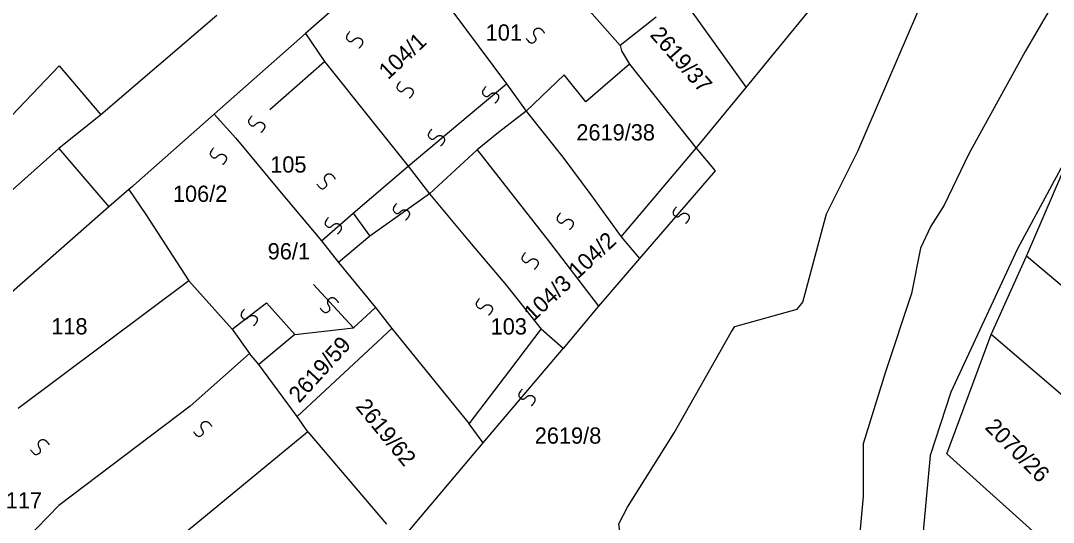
# Model space of a CAD drawing. Extents: x -581999 to -572728, y -1219553 to -1212032.
# Drawn here: x -577382.6 to -577255.6, y -1215860.4 to -1215798.7 of the extents above; entities that cross this region are included whole.
import ezdxf

# ---------------------------------------------------------------- set-up
doc = ezdxf.new("R2010")
doc.units = 0
for name, color, linetype in [('Vrstva 1', 7, 'Continuous'), ('Vrstva 2', 7, 'Continuous'), ('Vrstva 4', 7, 'Continuous'), ('Vrstva 6', 7, 'Continuous')]:
    doc.layers.add(name, color=color, linetype=linetype)

msp = doc.modelspace()

# ---------------------------------------------------------------- linework, layer by layer
at = {"layer": 'Vrstva 1'}
for p, q in [((-577372.798, -1215810.256), (-577377.931, -1215814.364)), ((-577252.398, -1215812.51), (-577260.049, -1215826.725)), ((-577377.931, -1215814.364), (-577371.779, -1215821.535)), ((-577326.486, -1215814.557), (-577317.582, -1215825.918)), ((-577341.73, -1215822.329), (-577334.981, -1215816.568)), ((-577258.926, -1215827.627), (-577254.595, -1215817.545)), ((-577369.32, -1215819.428), (-577371.779, -1215821.535)), ((-577368.906, -1215819.069), (-577369.32, -1215819.428)), ((-577371.779, -1215821.535), (-577397.14, -1215843.8)), ((-577341.73, -1215822.329), (-577339.701, -1215825.151)), ((-577317.582, -1215825.918), (-577311.567, -1215833.789)), ((-577308.766, -1215825.233), (-577306.514, -1215827.921)), ((-577260.049, -1215826.725), (-577268.232, -1215844.331)), ((-577306.514, -1215827.921), (-577311.567, -1215833.789)), ((-577263.258, -1215837.258), (-577258.926, -1215827.627)), ((-577235.824, -1215847.19), (-577258.926, -1215827.627)), ((-577311.567, -1215833.789), (-577315.899, -1215838.981)), ((-577341.719, -1215836.431), (-577338.992, -1215833.949)), ((-577348.938, -1215837.259), (-577341.719, -1215836.431)), ((-577348.938, -1215837.259), (-577353.357, -1215840.947)), ((-577348.624, -1215847.343), (-577336.986, -1215836.507)), ((-577322.467, -1215841.698), (-577318.611, -1215836.585)), ((-577315.899, -1215838.981), (-577318.611, -1215836.585)), ((-577268.711, -1215851.92), (-577263.258, -1215837.258)), ((-577242.081, -1215855.467), (-577263.258, -1215837.258)), ((-577353.357, -1215840.947), (-577354.48, -1215839.593)), ((-577348.624, -1215847.343), (-577353.357, -1215840.947)), ((-577327.482, -1215848.242), (-577322.467, -1215841.698)), ((-577268.232, -1215844.331), (-577270.798, -1215852.156)), ((-577347.341, -1215849.224), (-577348.624, -1215847.343)), ((-577325.765, -1215850.568), (-577327.482, -1215848.242)), ((-577335.873, -1215862.607), (-577325.765, -1215850.568)), ((-577270.798, -1215852.156), (-577272.082, -1215866.302)), ((-577251.386, -1215867.506), (-577268.711, -1215851.92))]:
    msp.add_line(p, q, dxfattribs=at)
for points in [[(-577305.385, -1215870.733), (-577308.825, -1215862.429), (-577309.08, -1215860.544), (-577308.001, -1215858.482), (-577302.257, -1215849.342), (-577295.249, -1215836.973), (-577294.801, -1215836.257), (-577287.143, -1215834.12), (-577286.449, -1215833.27), (-577283.539, -1215822.417), (-577279.669, -1215814.706), (-577271.026, -1215794.561), (-577265.533, -1215783.174), (-577255.192, -1215761.794), (-577247.368, -1215747.267), (-577241.976, -1215738.031), (-577230.103, -1215715.472)], [(-577206.203, -1215721.947), (-577217.662, -1215737.874), (-577230.841, -1215755.888), (-577238.796, -1215767.211), (-577244.547, -1215777.162), (-577253.354, -1215792.582), (-577259.084, -1215802.465), (-577266.025, -1215815.04), (-577269.073, -1215821.361), (-577270.678, -1215823.919), (-577271.961, -1215826.628), (-577273.084, -1215832.195), (-577276.293, -1215841.827), (-577279.02, -1215850.705), (-577279.02, -1215857.176), (-577279.822, -1215866.055), (-577281.106, -1215872.074), (-577280.624, -1215881.705), (-577279.501, -1215889.681), (-577277.255, -1215898.559), (-577276.293, -1215902.622), (-577274.207, -1215909.244), (-577270.036, -1215917.069), (-577267.937, -1215923.934)], [(-577335.384, -1215789.498), (-577347.59, -1215800.224)], [(-577317.666, -1215791.734), (-577308.921, -1215801.701)], [(-577333.079, -1215792.687), (-577322.877, -1215806.43), (-577320.481, -1215809.79)], [(-577293.423, -1215806.882), (-577283.744, -1215795.035)], [(-577301.1, -1215796.087), (-577293.423, -1215806.882)], [(-577358.503, -1215798.03), (-577372.798, -1215810.256)], [(-577304.499, -1215798.232), (-577308.921, -1215801.701)], [(-577347.59, -1215800.224), (-577358.825, -1215810.139)], [(-577347.59, -1215800.224), (-577345.29, -1215803.7)], [(-577308.921, -1215801.701), (-577308.756, -1215802.364), (-577307.749, -1215804.024)], [(-577345.29, -1215803.7), (-577339.405, -1215811.008)], [(-577307.749, -1215804.024), (-577313.146, -1215808.622), (-577315.789, -1215805.328)], [(-577307.749, -1215804.024), (-577299.561, -1215814.322)], [(-577315.789, -1215805.328), (-577320.481, -1215809.79)], [(-577299.561, -1215814.322), (-577293.423, -1215806.882)], [(-577320.481, -1215809.79), (-577323.882, -1215812.433)], [(-577320.481, -1215809.79), (-577315.942, -1215815.435)], [(-577358.825, -1215810.139), (-577368.748, -1215818.929)], [(-577358.825, -1215810.139), (-577356.181, -1215813.118)], [(-577339.405, -1215811.008), (-577334.981, -1215816.568), (-577332.344, -1215819.974)], [(-577356.181, -1215813.118), (-577350.799, -1215819.595)], [(-577323.882, -1215812.433), (-577326.486, -1215814.557), (-577332.344, -1215819.974)], [(-577308.766, -1215825.233), (-577299.561, -1215814.322)], [(-577315.942, -1215815.435), (-577312.533, -1215820.075), (-577308.766, -1215825.233)], [(-577369.32, -1215819.428), (-577367.235, -1215822.513), (-577361.94, -1215830.639)], [(-577368.748, -1215818.929), (-577368.906, -1215819.069)], [(-577350.799, -1215819.595), (-577345.65, -1215825.747), (-577343.568, -1215828.396)], [(-577332.344, -1215819.974), (-577327.637, -1215825.619)], [(-577339.701, -1215825.151), (-577343.568, -1215828.396)], [(-577327.637, -1215825.619), (-577322.868, -1215831.24), (-577318.611, -1215836.585)], [(-577343.568, -1215828.396), (-577338.992, -1215833.949), (-577336.986, -1215836.507), (-577327.482, -1215848.242)], [(-577361.94, -1215830.639), (-577382.958, -1215846.359)], [(-577361.94, -1215830.639), (-577356.646, -1215836.583), (-577354.48, -1215839.593)], [(-577354.48, -1215839.593), (-577361.787, -1215846.079)], [(-577361.787, -1215846.079), (-577377.943, -1215858.301)], [(-577347.341, -1215849.224), (-577363.404, -1215862.476)], [(-577347.341, -1215849.224), (-577337.635, -1215860.585)], [(-577377.943, -1215858.301), (-577383.361, -1215863.881)]]:
    msp.add_lwpolyline(points, dxfattribs=at)
at = {"layer": 'Vrstva 4'}
for p, q in [((-577351.987, -1215809.57), (-577345.29, -1215803.7)), ((-577326.326, -1215809.29), (-577322.877, -1215806.43)), ((-577334.981, -1215816.568), (-577326.326, -1215809.29)), ((-577377.931, -1215814.364), (-577385.221, -1215820.83)), ((-577299.561, -1215814.322), (-577297.207, -1215817.115)), ((-577297.207, -1215817.115), (-577306.514, -1215827.921)), ((-577345.65, -1215825.747), (-577341.73, -1215822.329)), ((-577341.719, -1215836.431), (-577346.612, -1215831.089)), ((-577356.646, -1215836.583), (-577352.388, -1215833.347)), ((-577352.388, -1215833.347), (-577348.938, -1215837.259)), ((-577325.765, -1215850.568), (-577315.899, -1215838.981))]:
    msp.add_line(p, q, dxfattribs=at)
for points in [[(-577385.221, -1215820.83), (-577388.789, -1215815.583), (-577377.892, -1215804.208), (-577372.798, -1215810.256)], [(-577332.344, -1215819.974), (-577339.701, -1215825.151)]]:
    msp.add_lwpolyline(points, dxfattribs=at)
at = {"layer": 'Vrstva 6'}
for points in [[(-577320.478, -1215800.831), (-577319.998, -1215801.538), (-577319.304, -1215801.227), (-577319.227, -1215800.827), (-577319.463, -1215800.482), (-577319.548, -1215800.15), (-577319.466, -1215799.86), (-577319.322, -1215799.68), (-577319.086, -1215799.552), (-577318.721, -1215799.588), (-577318.294, -1215800.027), (-577318.239, -1215800.2)], [(-577342.161, -1215800.009), (-577342.748, -1215800.631), (-577342.293, -1215801.24), (-577341.887, -1215801.228), (-577341.601, -1215800.923), (-577341.295, -1215800.769), (-577340.995, -1215800.785), (-577340.788, -1215800.887), (-577340.612, -1215801.09), (-577340.567, -1215801.454), (-577340.902, -1215801.966), (-577341.06, -1215802.058)], [(-577335.944, -1215806.143), (-577336.531, -1215806.765), (-577336.076, -1215807.374), (-577335.67, -1215807.362), (-577335.384, -1215807.057), (-577335.078, -1215806.903), (-577334.778, -1215806.919), (-577334.571, -1215807.021), (-577334.395, -1215807.224), (-577334.35, -1215807.588), (-577334.685, -1215808.1), (-577334.843, -1215808.192)], [(-577325.425, -1215806.766), (-577326.012, -1215807.388), (-577325.557, -1215807.997), (-577325.151, -1215807.985), (-577324.865, -1215807.68), (-577324.559, -1215807.526), (-577324.259, -1215807.542), (-577324.052, -1215807.644), (-577323.876, -1215807.847), (-577323.831, -1215808.211), (-577324.166, -1215808.723), (-577324.324, -1215808.815)], [(-577354.2, -1215810.378), (-577354.787, -1215811), (-577354.332, -1215811.609), (-577353.926, -1215811.597), (-577353.64, -1215811.292), (-577353.334, -1215811.138), (-577353.034, -1215811.154), (-577352.827, -1215811.256), (-577352.651, -1215811.459), (-577352.606, -1215811.823), (-577352.941, -1215812.335), (-577353.099, -1215812.427)], [(-577332.088, -1215812.016), (-577332.675, -1215812.638), (-577332.22, -1215813.247), (-577331.814, -1215813.235), (-577331.528, -1215812.93), (-577331.222, -1215812.776), (-577330.922, -1215812.792), (-577330.715, -1215812.894), (-577330.539, -1215813.097), (-577330.494, -1215813.461), (-577330.829, -1215813.973), (-577330.987, -1215814.065)], [(-577358.911, -1215814.316), (-577359.498, -1215814.938), (-577359.043, -1215815.547), (-577358.637, -1215815.535), (-577358.351, -1215815.23), (-577358.045, -1215815.076), (-577357.745, -1215815.092), (-577357.538, -1215815.194), (-577357.362, -1215815.397), (-577357.317, -1215815.761), (-577357.652, -1215816.273), (-577357.81, -1215816.365)], [(-577346.213, -1215818.753), (-577345.733, -1215819.46), (-577345.039, -1215819.149), (-577344.962, -1215818.749), (-577345.198, -1215818.404), (-577345.283, -1215818.072), (-577345.201, -1215817.782), (-577345.057, -1215817.602), (-577344.821, -1215817.474), (-577344.456, -1215817.51), (-577344.029, -1215817.949), (-577343.974, -1215818.122)], [(-577336.403, -1215821.14), (-577336.99, -1215821.762), (-577336.535, -1215822.371), (-577336.129, -1215822.359), (-577335.843, -1215822.054), (-577335.537, -1215821.9), (-577335.237, -1215821.916), (-577335.03, -1215822.018), (-577334.854, -1215822.221), (-577334.809, -1215822.585), (-577335.144, -1215823.097), (-577335.302, -1215823.189)], [(-577316.25, -1215822.321), (-577316.837, -1215822.943), (-577316.382, -1215823.552), (-577315.976, -1215823.54), (-577315.69, -1215823.235), (-577315.384, -1215823.081), (-577315.084, -1215823.097), (-577314.877, -1215823.199), (-577314.701, -1215823.402), (-577314.656, -1215823.766), (-577314.991, -1215824.278), (-577315.149, -1215824.37)], [(-577301.987, -1215821.563), (-577302.574, -1215822.185), (-577302.119, -1215822.794), (-577301.713, -1215822.782), (-577301.427, -1215822.477), (-577301.121, -1215822.323), (-577300.821, -1215822.339), (-577300.614, -1215822.441), (-577300.438, -1215822.644), (-577300.393, -1215823.008), (-577300.728, -1215823.52), (-577300.886, -1215823.612)], [(-577344.778, -1215822.848), (-577345.365, -1215823.47), (-577344.91, -1215824.079), (-577344.504, -1215824.067), (-577344.218, -1215823.762), (-577343.912, -1215823.608), (-577343.612, -1215823.624), (-577343.405, -1215823.726), (-577343.229, -1215823.929), (-577343.184, -1215824.293), (-577343.519, -1215824.805), (-577343.677, -1215824.897)], [(-577320.569, -1215827.178), (-577321.156, -1215827.8), (-577320.701, -1215828.409), (-577320.295, -1215828.397), (-577320.009, -1215828.092), (-577319.703, -1215827.938), (-577319.403, -1215827.954), (-577319.196, -1215828.056), (-577319.02, -1215828.259), (-577318.975, -1215828.623), (-577319.31, -1215829.135), (-577319.468, -1215829.227)], [(-577345.821, -1215833.979), (-577345.341, -1215834.686), (-577344.647, -1215834.375), (-577344.57, -1215833.975), (-577344.806, -1215833.63), (-577344.891, -1215833.298), (-577344.809, -1215833.008), (-577344.665, -1215832.828), (-577344.429, -1215832.7), (-577344.064, -1215832.736), (-577343.637, -1215833.175), (-577343.582, -1215833.348)], [(-577326.196, -1215832.822), (-577326.783, -1215833.444), (-577326.328, -1215834.053), (-577325.922, -1215834.041), (-577325.636, -1215833.736), (-577325.33, -1215833.582), (-577325.03, -1215833.598), (-577324.823, -1215833.7), (-577324.647, -1215833.903), (-577324.602, -1215834.267), (-577324.937, -1215834.779), (-577325.095, -1215834.871)], [(-577355.116, -1215834.135), (-577355.703, -1215834.757), (-577355.248, -1215835.366), (-577354.842, -1215835.354), (-577354.556, -1215835.049), (-577354.25, -1215834.895), (-577353.95, -1215834.911), (-577353.743, -1215835.013), (-577353.567, -1215835.216), (-577353.522, -1215835.58), (-577353.857, -1215836.092), (-577354.015, -1215836.184)], [(-577320.961, -1215843.979), (-577321.548, -1215844.601), (-577321.093, -1215845.21), (-577320.687, -1215845.198), (-577320.401, -1215844.893), (-577320.095, -1215844.739), (-577319.795, -1215844.755), (-577319.588, -1215844.857), (-577319.412, -1215845.06), (-577319.367, -1215845.424), (-577319.702, -1215845.936), (-577319.86, -1215846.028)], [(-577361.394, -1215849.205), (-577360.914, -1215849.912), (-577360.22, -1215849.601), (-577360.143, -1215849.201), (-577360.379, -1215848.856), (-577360.464, -1215848.524), (-577360.382, -1215848.234), (-577360.238, -1215848.054), (-577360.002, -1215847.926), (-577359.637, -1215847.962), (-577359.21, -1215848.401), (-577359.155, -1215848.574)], [(-577381.416, -1215851.437), (-577380.936, -1215852.144), (-577380.242, -1215851.833), (-577380.165, -1215851.433), (-577380.401, -1215851.088), (-577380.486, -1215850.756), (-577380.404, -1215850.466), (-577380.26, -1215850.286), (-577380.024, -1215850.158), (-577379.659, -1215850.194), (-577379.232, -1215850.633), (-577379.177, -1215850.806)]]:
    msp.add_open_spline(points, degree=2, dxfattribs=at)

# ---------------------------------------------------------------- texts
at = {"layer": 'Vrstva 2'}
for s, p in [('101', (-577325.45, -1215801.114)), ('2619/38', (-577314.299, -1215813.395)), ('105', (-577351.951, -1215817.345)), ('106/2', (-577363.92, -1215820.948)), ('96/1', (-577352.262, -1215828.018)), ('118', (-577378.881, -1215837.247)), ('103', (-577324.84, -1215837.259)), ('2619/8', (-577319.412, -1215850.681)), ('117', (-577384.477, -1215858.653))]:
    msp.add_text(s, height=2, dxfattribs=at).set_placement(p)
for s, rotation, p in [('2619/37', 311.43924, (-577305.332, -1215800.467)), ('104/1', 42.96369, (-577337.457, -1215805.99)), ('104/2', 42.96369, (-577314.128, -1215830.508)), ('104/3', 42.96369, (-577319.626, -1215835.771)), ('2619/59', 47.66808, (-577348.391, -1215845.784)), ('2619/62', 309.25518, (-577341.534, -1215846.154)), ('2070/26', 314.89149, (-577264.144, -1215848.768))]:
    msp.add_text(s, height=2, rotation=rotation, dxfattribs=at).set_placement(p)

doc.saveas('drawing.dxf')
